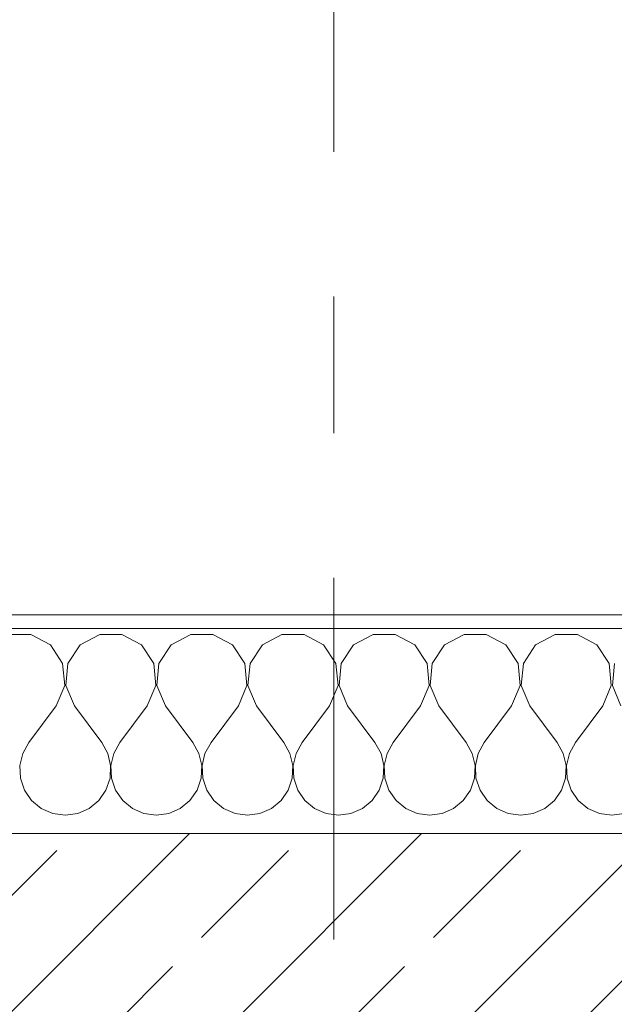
# Model space of a CAD drawing. Header units: metres. Extents: x -3.6 to 90.7, y -11.1 to 18.
# Tile 670 of 708: x 54.3 to 54.735, y 13.57 to 14.291. Entities that reach past the tile are written whole.
import ezdxf

# ---------------------------------------------------------------- set-up
doc = ezdxf.new("R2010")
doc.units = ezdxf.units.M
doc.header["$MEASUREMENT"] = 0
doc.linetypes.add('Strichlinie doppelt', pattern=[0.546806, 0.264583, -0.105833, 0.070556, -0.105833])
for name, color, linetype in [('152 - Bemaßung_ Beschriftung.Ausbau', 7, 'Continuous'), ('451 - Universal.Achsen Raster', 7, 'Continuous'), ('603 - Struktur.Bodenplatte_ Decke Roh', 7, 'Continuous'), ('604 - Struktur.Wand Aussen', 7, 'Continuous')]:
    doc.layers.add(name, color=color, linetype=linetype)
doc.styles.add('ERSTELLTER_STIL_2', font='txt')
doc.dimstyles.new('ERSTELLTER_STIL__3', dxfattribs={"dimtxt": 0.1, "dimasz": 0.0532, "dimexe": 0.18, "dimexo": 0.0625, "dimgap": 0, "dimtad": 1, "dimtih": 1, "dimtoh": 1, "dimzin": 0, "dimdsep": 46, "dimtxsty": 'ERSTELLTER_STIL_2', "dimblk": 'ARROWHEAD_2', "dimblk1": 'ARROWHEAD_2', "dimblk2": 'ARROWHEAD_2', "dimcen": 0.09, "dimse1": 1, "dimse2": 1, "dimclrd": 7, "dimclre": 7, "dimclrt": 7, "dimazin": 0, "dimtfac": 1, "dimtdec": 4, "dimtmove": 0, "dimatfit": 3, "dimfxl": 1, "dimtolj": 1, "dimtzin": 0, "dimarcsym": 0})

# ---------------------------------------------------------------- blocks, each defined once
blk = doc.blocks.new('*X29')
at = {"layer": '604 - Struktur.Wand Aussen', "color": 7, "linetype": 'Continuous', "lineweight": 5}
for p, q in [((54.30812, 13.84066), (54.29188, 13.84066)), ((54.32243, 13.83299), (54.30812, 13.84066)), ((54.35855, 13.84066), (54.34424, 13.83299)), ((54.37479, 13.84066), (54.35855, 13.84066)), ((54.3891, 13.83299), (54.37479, 13.84066)), ((54.42521, 13.84066), (54.4109, 13.83299)), ((54.44145, 13.84066), (54.42521, 13.84066)), ((54.45576, 13.83299), (54.44145, 13.84066)), ((54.49188, 13.84066), (54.47757, 13.83299)), ((54.50812, 13.84066), (54.49188, 13.84066)), ((54.52243, 13.83299), (54.50812, 13.84066)), ((54.55855, 13.84066), (54.54424, 13.83299)), ((54.57479, 13.84066), (54.55855, 13.84066)), ((54.5891, 13.83299), (54.57479, 13.84066)), ((54.62521, 13.84066), (54.6109, 13.83299)), ((54.64145, 13.84066), (54.62521, 13.84066)), ((54.65576, 13.83299), (54.64145, 13.84066)), ((54.69188, 13.84066), (54.67757, 13.83299)), ((54.70812, 13.84066), (54.69188, 13.84066)), ((54.72243, 13.83299), (54.70812, 13.84066)), ((54.33142, 13.81947), (54.32243, 13.83299)), ((54.34424, 13.83299), (54.33525, 13.81947)), ((54.39808, 13.81947), (54.3891, 13.83299)), ((54.4109, 13.83299), (54.40192, 13.81947)), ((54.46475, 13.81947), (54.45576, 13.83299)), ((54.47757, 13.83299), (54.46858, 13.81947)), ((54.53142, 13.81947), (54.52243, 13.83299)), ((54.54424, 13.83299), (54.53525, 13.81947)), ((54.59808, 13.81947), (54.5891, 13.83299)), ((54.6109, 13.83299), (54.60192, 13.81947)), ((54.66475, 13.81947), (54.65576, 13.83299)), ((54.67757, 13.83299), (54.66858, 13.81947)), ((54.73142, 13.81947), (54.72243, 13.83299)), ((54.33295, 13.8033), (54.33142, 13.81947)), ((54.33525, 13.81947), (54.33371, 13.8033)), ((54.39962, 13.8033), (54.39808, 13.81947)), ((54.40192, 13.81947), (54.40038, 13.8033)), ((54.46629, 13.8033), (54.46475, 13.81947)), ((54.46858, 13.81947), (54.46705, 13.8033)), ((54.53295, 13.8033), (54.53142, 13.81947)), ((54.53525, 13.81947), (54.53371, 13.8033)), ((54.59962, 13.8033), (54.59808, 13.81947)), ((54.60192, 13.81947), (54.60038, 13.8033)), ((54.66629, 13.8033), (54.66475, 13.81947)), ((54.66858, 13.81947), (54.66705, 13.8033)), ((54.73295, 13.8033), (54.73142, 13.81947)), ((54.73525, 13.81947), (54.73371, 13.8033)), ((54.32667, 13.78833), (54.33295, 13.8033)), ((54.33371, 13.8033), (54.34, 13.78833)), ((54.39333, 13.78833), (54.39962, 13.8033)), ((54.40038, 13.8033), (54.40667, 13.78833)), ((54.46, 13.78833), (54.46629, 13.8033)), ((54.46705, 13.8033), (54.47333, 13.78833)), ((54.52667, 13.78833), (54.53295, 13.8033)), ((54.53371, 13.8033), (54.54, 13.78833)), ((54.59333, 13.78833), (54.59962, 13.8033)), ((54.60038, 13.8033), (54.60667, 13.78833)), ((54.66, 13.78833), (54.66629, 13.8033)), ((54.66705, 13.8033), (54.67333, 13.78833)), ((54.72667, 13.78833), (54.73295, 13.8033)), ((54.73371, 13.8033), (54.74, 13.78833)), ((54.32667, 13.78833), (54.30667, 13.76167)), ((54.34, 13.78833), (54.36, 13.76167)), ((54.39333, 13.78833), (54.37333, 13.76167)), ((54.40667, 13.78833), (54.42667, 13.76167)), ((54.46, 13.78833), (54.44, 13.76167)), ((54.47333, 13.78833), (54.49333, 13.76167)), ((54.52667, 13.78833), (54.50667, 13.76167)), ((54.54, 13.78833), (54.56, 13.76167)), ((54.59333, 13.78833), (54.57333, 13.76167)), ((54.60667, 13.78833), (54.62667, 13.76167)), ((54.66, 13.78833), (54.64, 13.76167)), ((54.67333, 13.78833), (54.69333, 13.76167)), ((54.72667, 13.78833), (54.70667, 13.76167)), ((54.30667, 13.76167), (54.30222, 13.75362)), ((54.36445, 13.75362), (54.36, 13.76167)), ((54.37333, 13.76167), (54.36888, 13.75362)), ((54.43112, 13.75362), (54.42667, 13.76167)), ((54.44, 13.76167), (54.43555, 13.75362)), ((54.49778, 13.75362), (54.49333, 13.76167)), ((54.50667, 13.76167), (54.50222, 13.75362)), ((54.56445, 13.75362), (54.56, 13.76167)), ((54.57333, 13.76167), (54.56888, 13.75362)), ((54.63112, 13.75362), (54.62667, 13.76167)), ((54.64, 13.76167), (54.63555, 13.75362)), ((54.69778, 13.75362), (54.69333, 13.76167)), ((54.70667, 13.76167), (54.70222, 13.75362)), ((54.30222, 13.75362), (54.30013, 13.74466)), ((54.36653, 13.74466), (54.36445, 13.75362)), ((54.36888, 13.75362), (54.3668, 13.74466)), ((54.4332, 13.74466), (54.43112, 13.75362)), ((54.43555, 13.75362), (54.43347, 13.74466)), ((54.49987, 13.74466), (54.49778, 13.75362)), ((54.50222, 13.75362), (54.50013, 13.74466)), ((54.56653, 13.74466), (54.56445, 13.75362)), ((54.56888, 13.75362), (54.5668, 13.74466)), ((54.6332, 13.74466), (54.63112, 13.75362)), ((54.63555, 13.75362), (54.63347, 13.74466)), ((54.69987, 13.74466), (54.69778, 13.75362)), ((54.70222, 13.75362), (54.70013, 13.74466)), ((54.30013, 13.74466), (54.30058, 13.73547)), ((54.36609, 13.73547), (54.36653, 13.74466)), ((54.3668, 13.74466), (54.36725, 13.73547)), ((54.43275, 13.73547), (54.4332, 13.74466)), ((54.43347, 13.74466), (54.43391, 13.73547)), ((54.49942, 13.73547), (54.49987, 13.74466)), ((54.50013, 13.74466), (54.50058, 13.73547)), ((54.56609, 13.73547), (54.56653, 13.74466)), ((54.5668, 13.74466), (54.56725, 13.73547)), ((54.63275, 13.73547), (54.6332, 13.74466)), ((54.63347, 13.74466), (54.63391, 13.73547)), ((54.69942, 13.73547), (54.69987, 13.74466)), ((54.70013, 13.74466), (54.70058, 13.73547)), ((54.30058, 13.73547), (54.30352, 13.72676)), ((54.36315, 13.72676), (54.36609, 13.73547)), ((54.36725, 13.73547), (54.37019, 13.72676)), ((54.42981, 13.72676), (54.43275, 13.73547)), ((54.43391, 13.73547), (54.43685, 13.72676)), ((54.49648, 13.72676), (54.49942, 13.73547)), ((54.50058, 13.73547), (54.50352, 13.72676)), ((54.56315, 13.72676), (54.56609, 13.73547)), ((54.56725, 13.73547), (54.57019, 13.72676)), ((54.62981, 13.72676), (54.63275, 13.73547)), ((54.63391, 13.73547), (54.63685, 13.72676)), ((54.69648, 13.72676), (54.69942, 13.73547)), ((54.70058, 13.73547), (54.70352, 13.72676)), ((54.30352, 13.72676), (54.30873, 13.71918)), ((54.35794, 13.71918), (54.36315, 13.72676)), ((54.37019, 13.72676), (54.37539, 13.71918)), ((54.42461, 13.71918), (54.42981, 13.72676)), ((54.43685, 13.72676), (54.44206, 13.71918)), ((54.49127, 13.71918), (54.49648, 13.72676)), ((54.50352, 13.72676), (54.50873, 13.71918)), ((54.55794, 13.71918), (54.56315, 13.72676)), ((54.57019, 13.72676), (54.57539, 13.71918)), ((54.62461, 13.71918), (54.62981, 13.72676)), ((54.63685, 13.72676), (54.64206, 13.71918)), ((54.69127, 13.71918), (54.69648, 13.72676)), ((54.70352, 13.72676), (54.70873, 13.71918)), ((54.30873, 13.71918), (54.31581, 13.71331)), ((54.35086, 13.71331), (54.35794, 13.71918)), ((54.37539, 13.71918), (54.38248, 13.71331)), ((54.41752, 13.71331), (54.42461, 13.71918)), ((54.44206, 13.71918), (54.44914, 13.71331)), ((54.48419, 13.71331), (54.49127, 13.71918)), ((54.50873, 13.71918), (54.51581, 13.71331)), ((54.55086, 13.71331), (54.55794, 13.71918)), ((54.57539, 13.71918), (54.58248, 13.71331)), ((54.61752, 13.71331), (54.62461, 13.71918)), ((54.64206, 13.71918), (54.64914, 13.71331)), ((54.68419, 13.71331), (54.69127, 13.71918)), ((54.70873, 13.71918), (54.71581, 13.71331)), ((54.31581, 13.71331), (54.32422, 13.7096)), ((54.34244, 13.7096), (54.35086, 13.71331)), ((54.38248, 13.71331), (54.39089, 13.7096)), ((54.40911, 13.7096), (54.41752, 13.71331)), ((54.44914, 13.71331), (54.45756, 13.7096)), ((54.47578, 13.7096), (54.48419, 13.71331)), ((54.51581, 13.71331), (54.52422, 13.7096)), ((54.54244, 13.7096), (54.55086, 13.71331)), ((54.58248, 13.71331), (54.59089, 13.7096)), ((54.60911, 13.7096), (54.61752, 13.71331)), ((54.64914, 13.71331), (54.65756, 13.7096)), ((54.67578, 13.7096), (54.68419, 13.71331)), ((54.71581, 13.71331), (54.72422, 13.7096)), ((54.32422, 13.7096), (54.33333, 13.70833)), ((54.33333, 13.70833), (54.34244, 13.7096)), ((54.39089, 13.7096), (54.4, 13.70833)), ((54.4, 13.70833), (54.40911, 13.7096)), ((54.45756, 13.7096), (54.46667, 13.70833)), ((54.46667, 13.70833), (54.47578, 13.7096)), ((54.52422, 13.7096), (54.53333, 13.70833)), ((54.53333, 13.70833), (54.54244, 13.7096)), ((54.59089, 13.7096), (54.6, 13.70833)), ((54.6, 13.70833), (54.60911, 13.7096)), ((54.65756, 13.7096), (54.66667, 13.70833)), ((54.66667, 13.70833), (54.67578, 13.7096)), ((54.72422, 13.7096), (54.73333, 13.70833)), ((54.73333, 13.70833), (54.74244, 13.7096))]:
    blk.add_line(p, q, dxfattribs=at)
blk = doc.blocks.new('*D242')
at = {"layer": '152 - Bemaßung_ Beschriftung.Ausbau', "color": 7, "linetype": 'Continuous', "lineweight": 5}
for p, q in [((53.965, 14.8025), (53.965, 14.9075)), ((55.15, 14.8025), (55.15, 14.9075)), ((53.98521, 14.89), (53.94479, 14.82)), ((55.17021, 14.89), (55.12979, 14.82)), ((53.965, 14.855), (55.15, 14.855))]:
    blk.add_line(p, q, dxfattribs=at)
at = {"layer": '152 - Bemaßung_ Beschriftung.Ausbau', "color": 7, "lineweight": 5, "insert": (54.39943, 14.85559), "char_height": 0.1, "attachment_point": 7, "style": 'ERSTELLTER_STIL_2'}
blk.add_mtext('\\A1;{\\pql;\\fArial|b0|i0|c0|p38;1,18\\fArial|b0|i0|c0|p38;\\A1{\\H.66x;\\S5^  ;}}', dxfattribs=at)
blk = doc.blocks.new('ARROWHEAD_2')
at = {"color": 0, "linetype": 'Continuous', "lineweight": 0}
for p, q in [((-0.378, -0.655), (0.378, 0.655)), ((0, 0), (-1, 0))]:
    blk.add_line(p, q, dxfattribs=at)
blk = doc.blocks.new('*D278')
at = {"layer": '152 - Bemaßung_ Beschriftung.Ausbau', "color": 7, "linetype": 'Continuous', "lineweight": 5}
for p, q in [((51.01003, 15.3025), (51.01003, 15.4075)), ((54.44997, 15.3025), (54.44997, 15.4075)), ((51.03023, 15.39), (50.98982, 15.32)), ((54.47018, 15.39), (54.42977, 15.32)), ((51.01003, 15.355), (54.44997, 15.355))]:
    blk.add_line(p, q, dxfattribs=at)
at = {"layer": '152 - Bemaßung_ Beschriftung.Ausbau', "color": 7, "lineweight": 5, "char_height": 0.1, "attachment_point": 7, "style": 'ERSTELLTER_STIL_2'}
for s, insert in [('\\A1;{\\pql;\\fArial|b0|i0|c0|p38;3,44}', (52.52108, 15.375)), ('\\A1;{\\pql;\\fArial|b0|i0|c0|p38;15}', (54.27797, 15.375))]:
    blk.add_mtext(s, dxfattribs=dict(at, insert=insert))
blk = doc.blocks.new('*D279')
at = {"layer": '152 - Bemaßung_ Beschriftung.Ausbau', "color": 7, "linetype": 'Continuous', "lineweight": 5}
for p, q in [((54.44997, 15.3025), (54.44997, 15.4075)), ((54.59997, 15.3025), (54.59997, 15.4075)), ((54.47018, 15.39), (54.42977, 15.32)), ((54.62018, 15.39), (54.57977, 15.32)), ((54.44997, 15.355), (54.59997, 15.355))]:
    blk.add_line(p, q, dxfattribs=at)
blk = doc.blocks.new('*D280')
at = {"layer": '152 - Bemaßung_ Beschriftung.Ausbau', "color": 7, "linetype": 'Continuous', "lineweight": 5}
for p, q in [((54.59997, 15.3025), (54.59997, 15.4075)), ((58.055, 15.3025), (58.055, 15.4075)), ((54.62018, 15.39), (54.57977, 15.32)), ((58.07521, 15.39), (58.03479, 15.32)), ((54.59997, 15.355), (58.055, 15.355))]:
    blk.add_line(p, q, dxfattribs=at)
at = {"layer": '152 - Bemaßung_ Beschriftung.Ausbau', "color": 7, "lineweight": 5, "char_height": 0.1, "attachment_point": 7, "style": 'ERSTELLTER_STIL_2'}
for s, insert in [('\\A1;{\\pql;\\fArial|b0|i0|c0|p38;3,45\\fArial|b0|i0|c0|p38;\\A1{\\H.66x;\\S5^  ;}}', (56.09353, 15.35559)), ('\\A1;{\\pql;\\fArial|b0|i0|c0|p38;14}', (57.883, 15.375))]:
    blk.add_mtext(s, dxfattribs=dict(at, insert=insert))
blk = doc.blocks.new('*D317')
at = {"layer": '152 - Bemaßung_ Beschriftung.Ausbau', "color": 7, "linetype": 'Continuous', "lineweight": 5}
for p, q in [((51.07999, 15.8025), (51.07999, 15.9075)), ((54.37999, 15.8025), (54.37999, 15.9075)), ((51.1002, 15.89), (51.05978, 15.82)), ((54.4002, 15.89), (54.35978, 15.82)), ((51.07999, 15.855), (54.37999, 15.855))]:
    blk.add_line(p, q, dxfattribs=at)
at = {"layer": '152 - Bemaßung_ Beschriftung.Ausbau', "color": 7, "lineweight": 5, "insert": (52.59696, 15.875), "char_height": 0.1, "attachment_point": 7, "style": 'ERSTELLTER_STIL_2'}
blk.add_mtext('\\A1;{\\pql;\\fArial|b0|i0|c0|p38;3,30}', dxfattribs=at)
blk = doc.blocks.new('*D318')
at = {"layer": '152 - Bemaßung_ Beschriftung.Ausbau', "color": 7, "linetype": 'Continuous', "lineweight": 5}
for p, q in [((54.37999, 15.8025), (54.37999, 15.9075)), ((54.67999, 15.8025), (54.67999, 15.9075)), ((54.4002, 15.89), (54.35978, 15.82)), ((54.7002, 15.89), (54.65978, 15.82)), ((54.37999, 15.855), (54.67999, 15.855))]:
    blk.add_line(p, q, dxfattribs=at)
at = {"layer": '152 - Bemaßung_ Beschriftung.Ausbau', "color": 7, "lineweight": 5, "insert": (54.4541, 15.875), "char_height": 0.1, "attachment_point": 7, "style": 'ERSTELLTER_STIL_2'}
blk.add_mtext('\\A1;{\\pql;\\fArial|b0|i0|c0|p38;30}', dxfattribs=at)
blk = doc.blocks.new('*D319')
at = {"layer": '152 - Bemaßung_ Beschriftung.Ausbau', "color": 7, "linetype": 'Continuous', "lineweight": 5}
for p, q in [((54.67999, 15.8025), (54.67999, 15.9075)), ((57.97999, 15.8025), (57.97999, 15.9075)), ((54.7002, 15.89), (54.65978, 15.82)), ((58.0002, 15.89), (57.95978, 15.82)), ((54.67999, 15.855), (57.97999, 15.855))]:
    blk.add_line(p, q, dxfattribs=at)
at = {"layer": '152 - Bemaßung_ Beschriftung.Ausbau', "color": 7, "lineweight": 5, "insert": (56.19696, 15.875), "char_height": 0.1, "attachment_point": 7, "style": 'ERSTELLTER_STIL_2'}
blk.add_mtext('\\A1;{\\pql;\\fArial|b0|i0|c0|p38;3,30}', dxfattribs=at)

msp = doc.modelspace()

# ---------------------------------------------------------------- hatches: boundary and pattern name
at = {"layer": '604 - Struktur.Wand Aussen', "linetype": 'Continuous', "lineweight": 0, "true_color": 0x000000}
h = msp.add_hatch(dxfattribs=at)
h.set_pattern_fill('Verputz_0001', color=18, style=0, pattern_type=2)
h.set_pattern_definition([(0, (0, 0), (0, 0.08660254), [0, -0.05]), (0, (0.025, 0.0433), (0, 0.08660254), [0, -0.05])])
h.paths.add_polyline_path([(53.875, 13.855), (53.875, 13.845), (55.24, 13.845), (55.24, 13.855)])
h = msp.add_hatch(dxfattribs=at)
h.set_pattern_fill('Beton__Stahlbeton_0001', color=18, style=0, pattern_type=2)
h.set_pattern_definition([(45, (0, 0), (-0.08485281, 0.08485281), []), (45, (-0.04243, 0.04243), (-0.08485281, 0.08485281), [0.09, -0.03])])
h.paths.add_polyline_path([(53.905, 13.695), (53.905, 13.575), (53.965, 13.575), (53.965, 13.505), (53.965, 13.455), (55.15, 13.455), (55.15, 13.505), (55.15, 13.575), (55.21, 13.575), (55.21, 13.695)])

# ---------------------------------------------------------------- linework, layer by layer
at = {"layer": '451 - Universal.Achsen Raster', "color": 160, "linetype": 'Strichlinie doppelt', "lineweight": 9, "true_color": 0x3232ff}
msp.add_line((54.52999, -10.585), (54.52999, 16.355), dxfattribs=at)
at = {"layer": '603 - Struktur.Bodenplatte_ Decke Roh', "color": 7, "linetype": 'Continuous', "lineweight": 18, "flags": 128}
msp.add_lwpolyline([(-0.015, 0.005), (62.27503, 0.005), (62.27503, 13.695), (50.77999, 13.695), (50.77999, 13.455), (50.77999, 12.99998), (50.84002, 12.99998), (50.84002, 8.58498), (49.03003, 8.58498), (49.03003, 8.72498), (47.41002, 8.72498), (47.41002, 12.99998), (47.47999, 12.99998), (47.47999, 13.455), (47.47999, 13.695), (14.77999, 13.695)], dxfattribs=at)
at = {"layer": '604 - Struktur.Wand Aussen', "color": 7, "linetype": 'Continuous', "lineweight": 5}
msp.add_line((55.21, 13.845), (53.905, 13.845), dxfattribs=at)
at = {"layer": '604 - Struktur.Wand Aussen', "color": 7, "linetype": 'Continuous', "lineweight": 13}
msp.add_line((55.21, 13.695), (53.905, 13.695), dxfattribs=at)
at = {"layer": '604 - Struktur.Wand Aussen', "color": 7, "linetype": 'Continuous', "lineweight": 5, "flags": 128}
msp.add_lwpolyline([(55.24, 13.855), (53.875, 13.855)], dxfattribs=at)

# ---------------------------------------------------------------- block references
at = {"layer": '604 - Struktur.Wand Aussen', "color": 7, "lineweight": 18}
msp.add_blockref('*X29', (0, 0), dxfattribs=at)

# ---------------------------------------------------------------- dimensions: what is measured, and where the dimension line sits
at = {"layer": '152 - Bemaßung_ Beschriftung.Ausbau', "color": 7, "linetype": 'Continuous', "lineweight": 5}
for base, p1, p2, picture, middle in [((54.37999, 15.855), (51.07999, 12.99998), (54.37999, 12.99998), '*D317', (52.72684, 15.925)), ((54.67999, 15.855), (54.37999, 12.99998), (54.67999, 12.99998), '*D318', (54.53034, 15.925)), ((57.97999, 15.855), (54.67999, 12.99998), (57.97999, 12.99998), '*D319', (56.32684, 15.925)), ((58.055, 15.355), (54.59997, 10.74998), (58.055, 10.62749), '*D280', (56.35847, 15.425)), ((54.44997, 15.355), (51.01003, 10.74998), (54.44997, 10.74998), '*D278', (52.65097, 15.425)), ((54.59997, 15.355), (54.44997, 10.74998), (54.59997, 10.74998), '*D279', (54.35421, 15.425)), ((55.15, 14.855), (53.965, 13.575), (55.15, 13.575), '*D242', (54.6643704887, 14.9250000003))]:
    dim = msp.add_linear_dim(base=base, p1=p1, p2=p2, dimstyle='ERSTELLTER_STIL__3', dxfattribs=at)
    dim.commit()
    dim.dimension.update_dxf_attribs({"geometry": picture, "text_midpoint": middle, "dimtype": 160})

doc.saveas('drawing.dxf')
